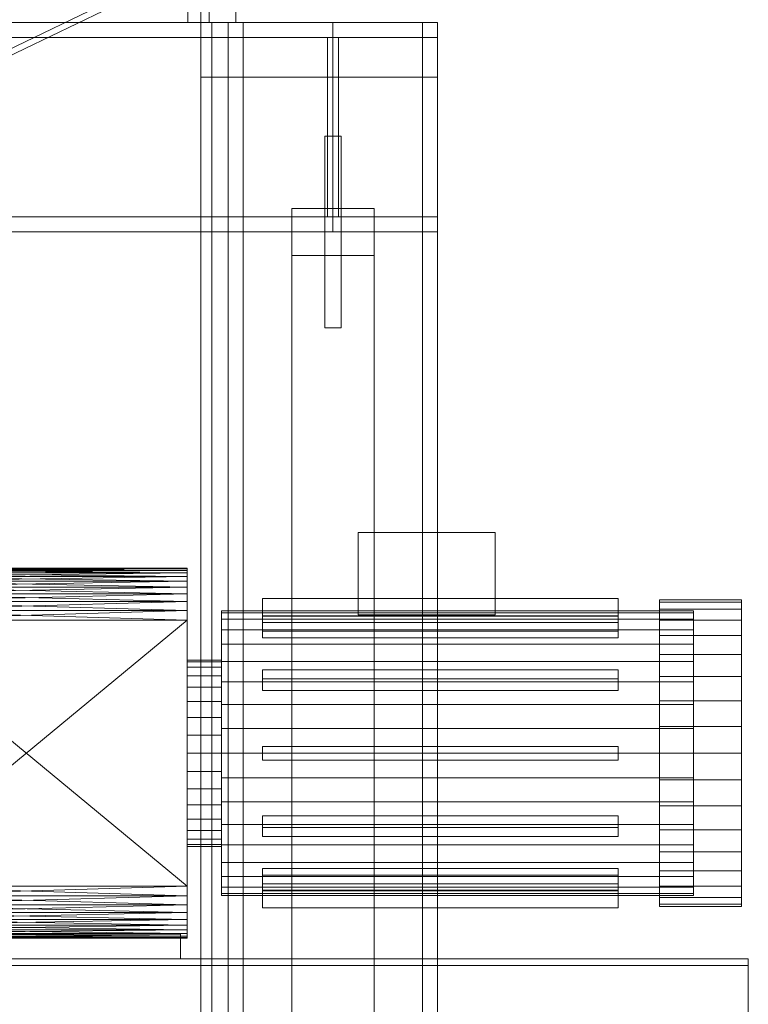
# Model space of a CAD drawing. Header units: millimetres. Extents: x -1970 to 61924, y -58230 to 6847.
# Tile 336 of 656: x 1593 to 2125, y -33417 to -32698. Entities that reach past the tile are written whole.
import ezdxf

# ---------------------------------------------------------------- set-up
doc = ezdxf.new("R2010")
doc.units = ezdxf.units.MM
for name, color, linetype, lineweight in [('COTAS_O', 1, 'Continuous', 0), ('frontal_C03', 7, 'Continuous', 0), ('frontal_secador', 7, 'Continuous', 0), ('frontal_tolva', 7, 'Continuous', 0)]:
    doc.layers.add(name, color=color, linetype=linetype, lineweight=lineweight)
doc.dimstyles.new('R19_100', dxfattribs={"dimtxt": 250, "dimasz": 150, "dimexe": 150, "dimexo": 80, "dimgap": 100, "dimtad": 1, "dimtih": 1, "dimtoh": 1, "dimdsep": 46, "dimcen": 0.09, "dimadec": 0, "dimazin": 0, "dimtfac": 1, "dimtdec": 4, "dimtofl": 0, "dimtmove": 0, "dimatfit": 3, "dimfxl": 1, "dimtolj": 1, "dimtzin": 0, "dimarcsym": 0})

# ---------------------------------------------------------------- blocks, each defined once
blk = doc.blocks.new('DIM_R26_46')
at = {"layer": 'COTAS_O'}
for p, q in [((-1725, -33700), (-1575, -33655)), ((1725, -33700), (1575, -33655)), ((-1725, -34400), (-1725, -33700)), ((-1725, -33700), (1725, -33700)), ((-1725, -33700), (-1575, -33745)), ((1725, -33700), (1575, -33745)), ((1725, -34400), (1725, -33700))]:
    blk.add_line(p, q, dxfattribs=at)
blk.add_text('3450 O', height=250, dxfattribs=at).set_placement((0, -33600))

msp = doc.modelspace()

# ---------------------------------------------------------------- linework, layer by layer
at = {"layer": 'frontal_C03'}
for p, q in [((1484.868, -32767.841), (1752.368, -32639.213)), ((1484.868, -32772.782), (1752.368, -32644.153))]:
    msp.add_line(p, q, dxfattribs=at)
at = {"layer": 'frontal_secador'}
for p, q in [((1840, -33072.5), (1940, -33072.5)), ((1840, -33132.5), (1840, -33072.5)), ((1940, -33132.5), (1940, -33072.5)), ((1715, -33098.88), (1480, -33098.5)), ((1715, -33098.5), (1480, -33098.5)), ((1715, -33098.5), (1480, -33098.88)), ((1715, -33100.02), (1715, -33098.5)), ((1715, -33098.5), (1715, -33098.88)), ((1715, -33104.58), (1715, -33098.5)), ((1715, -33098.5), (1715, -33101.92)), ((1715, -33122.82), (1715, -33098.5)), ((1715, -33098.5), (1715, -33117.12)), ((1715, -33359), (1715, -33098.5)), ((1715, -33098.5), (1715, -33354.82)), ((1715, -33100.02), (1480, -33098.88)), ((1715, -33098.88), (1480, -33098.88)), ((1715, -33098.88), (1480, -33100.02)), ((1715, -33101.92), (1480, -33100.02)), ((1715, -33100.02), (1480, -33100.02)), ((1715, -33100.02), (1480, -33101.92)), ((1715, -33104.58), (1480, -33101.92)), ((1715, -33101.92), (1480, -33101.92)), ((1715, -33101.92), (1480, -33104.58)), ((1715, -33108), (1480, -33104.58)), ((1715, -33104.58), (1480, -33104.58)), ((1715, -33104.58), (1480, -33108)), ((1715, -33098.88), (1715, -33100.02)), ((1715, -33098.88), (1715, -33101.92)), ((1715, -33104.58), (1715, -33100.02)), ((1715, -33100.02), (1715, -33101.92)), ((1715, -33101.92), (1715, -33104.58)), ((1715, -33101.92), (1715, -33108)), ((1715, -33101.92), (1715, -33117.12)), ((1715, -33112.18), (1715, -33104.58)), ((1715, -33104.58), (1715, -33108)), ((1715, -33122.82), (1715, -33104.58)), ((1715, -33112.18), (1480, -33108)), ((1715, -33108), (1480, -33108)), ((1715, -33108), (1480, -33112.18)), ((1715, -33117.12), (1480, -33112.18)), ((1715, -33112.18), (1480, -33112.18)), ((1715, -33112.18), (1480, -33117.12)), ((1715, -33108), (1715, -33112.18)), ((1715, -33108), (1715, -33117.12)), ((1715, -33122.82), (1715, -33112.18)), ((1715, -33112.18), (1715, -33117.12)), ((1715, -33122.82), (1480, -33117.12)), ((1715, -33117.12), (1480, -33117.12)), ((1715, -33117.12), (1480, -33122.82)), ((1715, -33117.12), (1715, -33122.82)), ((1715, -33117.12), (1715, -33129.28)), ((1715, -33117.12), (1715, -33330.5)), ((1715, -33117.12), (1715, -33354.82)), ((1715, -33129.28), (1480, -33122.82)), ((1715, -33122.82), (1480, -33122.82)), ((1715, -33122.82), (1480, -33129.28)), ((1715, -33136.5), (1715, -33122.82)), ((1715, -33122.82), (1715, -33129.28)), ((1715, -33337.72), (1715, -33122.82)), ((1715, -33359), (1715, -33122.82)), ((2030, -33120.5), (1770, -33120.5)), ((1770, -33120.5), (1770, -33133.5)), ((2030, -33133.5), (2030, -33120.5)), ((2060, -33123.202), (2060, -33121.5)), ((2120, -33121.5), (2060, -33121.5)), ((2060, -33128.254), (2060, -33123.202)), ((2120, -33123.202), (2060, -33123.202)), ((2120, -33123.202), (2120, -33121.5)), ((2120, -33128.254), (2120, -33123.202)), ((1715, -33136.5), (1480, -33129.28)), ((1715, -33129.28), (1480, -33129.28)), ((1715, -33129.28), (1480, -33136.5)), ((1715, -33129.28), (1715, -33136.5)), ((1715, -33129.28), (1715, -33330.5)), ((1740, -33131.08), (1740, -33129.5)), ((2085, -33129.5), (1740, -33129.5)), ((1740, -33135.772), (1740, -33131.08)), ((2085, -33131.08), (1740, -33131.08)), ((1770, -33144.397), (1770, -33133.139)), ((1770, -33133.139), (2030, -33133.139)), ((1770, -33138.139), (1770, -33133.139)), ((1770, -33133.5), (2030, -33133.5)), ((1840, -33132.5), (1940, -33132.5)), ((2030, -33133.139), (2030, -33144.397)), ((2030, -33133.139), (2030, -33138.139)), ((2060, -33136.505), (2060, -33128.254)), ((2120, -33128.254), (2060, -33128.254)), ((2085, -33131.08), (2085, -33129.5)), ((2085, -33135.772), (2085, -33131.08)), ((2120, -33136.505), (2120, -33128.254)), ((1715, -33330.5), (1480, -33136.5)), ((1715, -33136.5), (1480, -33136.5)), ((1715, -33136.5), (1480, -33330.5)), ((1715, -33337.72), (1715, -33136.5)), ((1715, -33136.5), (1715, -33330.5)), ((1740, -33143.433), (1740, -33135.772)), ((2085, -33135.772), (1740, -33135.772)), ((2030, -33138.139), (1770, -33138.139)), ((1770, -33138.139), (1770, -33149.397)), ((2030, -33149.397), (2030, -33138.139)), ((2060, -33147.703), (2060, -33136.505)), ((2120, -33136.505), (2060, -33136.505)), ((2085, -33143.433), (2085, -33135.772)), ((2120, -33147.703), (2120, -33136.505)), ((1740, -33153.831), (1740, -33143.433)), ((2085, -33143.433), (1740, -33143.433)), ((2030, -33144.397), (1770, -33144.397)), ((1770, -33144.397), (1770, -33149.397)), ((2030, -33149.397), (2030, -33144.397)), ((2060, -33161.508), (2060, -33147.703)), ((2120, -33147.703), (2060, -33147.703)), ((2085, -33153.831), (2085, -33143.433)), ((2120, -33161.508), (2120, -33147.703)), ((1740, -33166.65), (1740, -33153.831)), ((2085, -33153.831), (1740, -33153.831)), ((1770, -33149.397), (2030, -33149.397)), ((2085, -33166.65), (2085, -33153.831)), ((2060, -33177.5), (2060, -33161.508)), ((2120, -33161.508), (2060, -33161.508)), ((2120, -33177.5), (2120, -33161.508)), ((1715, -33166.807), (1715, -33165.5)), ((1740, -33165.5), (1715, -33165.5)), ((1715, -33170.676), (1715, -33166.807)), ((1740, -33166.807), (1715, -33166.807)), ((1740, -33166.807), (1740, -33165.5)), ((1740, -33181.5), (1740, -33166.65)), ((2085, -33166.65), (1740, -33166.65)), ((1740, -33170.676), (1740, -33166.807)), ((2085, -33181.5), (2085, -33166.65)), ((1715, -33176.96), (1715, -33170.676)), ((1740, -33170.676), (1715, -33170.676)), ((1715, -33185.417), (1715, -33176.96)), ((1740, -33176.96), (1715, -33176.96)), ((1740, -33176.96), (1740, -33170.676)), ((1740, -33185.417), (1740, -33176.96)), ((1770, -33179.17), (1770, -33172.67)), ((1770, -33172.67), (2030, -33172.67)), ((1770, -33181.33), (1770, -33172.67)), ((2030, -33172.67), (2030, -33179.17)), ((2030, -33172.67), (2030, -33181.33)), ((2060, -33195.194), (2060, -33177.5)), ((2120, -33177.5), (2060, -33177.5)), ((2120, -33195.194), (2120, -33177.5)), ((1740, -33197.93), (1740, -33181.5)), ((2085, -33181.5), (1740, -33181.5)), ((2030, -33179.17), (1770, -33179.17)), ((1770, -33179.17), (1770, -33187.83)), ((2030, -33181.33), (1770, -33181.33)), ((1770, -33181.33), (1770, -33187.83)), ((2030, -33187.83), (2030, -33179.17)), ((2030, -33187.83), (2030, -33181.33)), ((2085, -33197.93), (2085, -33181.5)), ((1715, -33195.721), (1715, -33185.417)), ((1740, -33185.417), (1715, -33185.417)), ((1740, -33195.721), (1740, -33185.417)), ((1770, -33187.83), (2030, -33187.83)), ((1715, -33207.478), (1715, -33195.721)), ((1740, -33195.721), (1715, -33195.721)), ((1740, -33207.478), (1740, -33195.721)), ((1740, -33215.441), (1740, -33197.93)), ((2085, -33197.93), (1740, -33197.93)), ((2060, -33214.051), (2060, -33195.194)), ((2120, -33195.194), (2060, -33195.194)), ((2085, -33215.441), (2085, -33197.93)), ((2120, -33214.051), (2120, -33195.194)), ((1715, -33220.234), (1715, -33207.478)), ((1740, -33207.478), (1715, -33207.478)), ((1740, -33220.234), (1740, -33207.478)), ((1715, -33233.5), (1715, -33220.234)), ((1740, -33220.234), (1715, -33220.234)), ((1740, -33233.5), (1740, -33215.441)), ((2085, -33215.441), (1740, -33215.441)), ((1740, -33233.5), (1740, -33220.234)), ((2060, -33233.5), (2060, -33214.051)), ((2120, -33214.051), (2060, -33214.051)), ((2085, -33233.5), (2085, -33215.441)), ((2120, -33233.5), (2120, -33214.051)), ((1715, -33233.5), (1715, -33246.766)), ((1715, -33233.5), (1740, -33233.5)), ((1740, -33233.5), (1740, -33251.559)), ((1740, -33233.5), (2085, -33233.5)), ((1740, -33246.766), (1740, -33233.5)), ((1770, -33228.5), (2030, -33228.5)), ((1770, -33238.5), (1770, -33228.5)), ((2030, -33238.5), (2030, -33228.5)), ((2060, -33233.5), (2060, -33252.949)), ((2060, -33233.5), (2120, -33233.5)), ((2085, -33251.559), (2085, -33233.5)), ((2120, -33252.949), (2120, -33233.5)), ((1770, -33238.5), (2030, -33238.5)), ((1715, -33246.766), (1715, -33259.522)), ((1740, -33246.766), (1715, -33246.766)), ((1740, -33246.766), (1740, -33259.522)), ((1740, -33251.559), (1740, -33269.07)), ((2085, -33251.559), (1740, -33251.559)), ((2060, -33252.949), (2060, -33271.806)), ((2120, -33252.949), (2060, -33252.949)), ((2085, -33251.559), (2085, -33269.07)), ((2120, -33252.949), (2120, -33271.806)), ((1715, -33259.522), (1715, -33271.279)), ((1740, -33259.522), (1715, -33259.522)), ((1740, -33259.522), (1740, -33271.279)), ((1740, -33269.07), (1740, -33285.5)), ((2085, -33269.07), (1740, -33269.07)), ((2085, -33269.07), (2085, -33285.5)), ((1715, -33271.279), (1715, -33281.583)), ((1740, -33271.279), (1715, -33271.279)), ((1740, -33271.279), (1740, -33281.583)), ((2060, -33271.806), (2060, -33289.5)), ((2120, -33271.806), (2060, -33271.806)), ((2120, -33271.806), (2120, -33289.5)), ((1715, -33281.583), (1715, -33290.04)), ((1740, -33281.583), (1715, -33281.583)), ((1740, -33281.583), (1740, -33290.04)), ((1740, -33285.5), (1740, -33300.35)), ((2085, -33285.5), (1740, -33285.5)), ((1770, -33279.17), (2030, -33279.17)), ((1770, -33285.67), (1770, -33279.17)), ((1770, -33287.83), (1770, -33279.17)), ((2030, -33279.17), (2030, -33285.67)), ((2030, -33279.17), (2030, -33287.83)), ((2085, -33285.5), (2085, -33300.35)), ((1715, -33290.04), (1715, -33296.324)), ((1740, -33290.04), (1715, -33290.04)), ((1740, -33290.04), (1740, -33296.324)), ((2030, -33285.67), (1770, -33285.67)), ((1770, -33285.67), (1770, -33294.33)), ((1770, -33287.83), (1770, -33294.33)), ((2030, -33287.83), (1770, -33287.83)), ((2030, -33294.33), (2030, -33285.67)), ((2030, -33294.33), (2030, -33287.83)), ((2060, -33289.5), (2060, -33305.492)), ((2120, -33289.5), (2060, -33289.5)), ((2120, -33289.5), (2120, -33305.492)), ((1715, -33296.324), (1715, -33300.193)), ((1740, -33296.324), (1715, -33296.324)), ((1740, -33296.324), (1740, -33300.193)), ((1770, -33294.33), (2030, -33294.33)), ((1715, -33300.193), (1715, -33301.5)), ((1740, -33300.193), (1715, -33300.193)), ((1740, -33301.5), (1715, -33301.5)), ((1740, -33300.193), (1740, -33301.5)), ((1740, -33300.35), (1740, -33313.169)), ((2085, -33300.35), (1740, -33300.35)), ((2060, -33305.492), (2060, -33319.297)), ((2120, -33305.492), (2060, -33305.492)), ((2085, -33300.35), (2085, -33313.169)), ((2120, -33305.492), (2120, -33319.297)), ((1740, -33313.169), (1740, -33323.567)), ((2085, -33313.169), (1740, -33313.169)), ((2085, -33313.169), (2085, -33323.567)), ((1770, -33317.603), (2030, -33317.603)), ((1770, -33328.861), (1770, -33317.603)), ((1770, -33322.603), (1770, -33317.603)), ((2030, -33317.603), (2030, -33328.861)), ((2030, -33317.603), (2030, -33322.603)), ((2060, -33319.297), (2060, -33330.495)), ((2120, -33319.297), (2060, -33319.297)), ((2120, -33319.297), (2120, -33330.495)), ((1740, -33323.567), (1740, -33331.228)), ((2085, -33323.567), (1740, -33323.567)), ((1770, -33322.603), (1770, -33333.861)), ((2030, -33322.603), (1770, -33322.603)), ((2030, -33333.861), (2030, -33322.603)), ((2085, -33323.567), (2085, -33331.228)), ((1715, -33337.72), (1480, -33330.5)), ((1715, -33330.5), (1480, -33330.5)), ((1715, -33330.5), (1480, -33337.72)), ((1715, -33330.5), (1715, -33337.72)), ((1715, -33330.5), (1715, -33344.18)), ((1715, -33330.5), (1715, -33354.82)), ((1740, -33331.228), (1740, -33335.92)), ((2085, -33331.228), (1740, -33331.228)), ((1740, -33335.92), (1740, -33337.5)), ((2085, -33335.92), (1740, -33335.92)), ((2030, -33328.861), (1770, -33328.861)), ((1770, -33328.861), (1770, -33333.861)), ((1770, -33333.5), (2030, -33333.5)), ((1770, -33346.5), (1770, -33333.5)), ((1770, -33333.861), (2030, -33333.861)), ((2030, -33333.861), (2030, -33328.861)), ((2030, -33333.5), (2030, -33346.5)), ((2060, -33330.495), (2060, -33338.746)), ((2120, -33330.495), (2060, -33330.495)), ((2085, -33331.228), (2085, -33335.92)), ((2085, -33335.92), (2085, -33337.5)), ((2120, -33330.495), (2120, -33338.746)), ((1715, -33344.18), (1480, -33337.72)), ((1715, -33337.72), (1480, -33337.72)), ((1715, -33337.72), (1480, -33344.18)), ((1715, -33349.88), (1715, -33337.72)), ((1715, -33337.72), (1715, -33344.18)), ((1715, -33359), (1715, -33337.72)), ((2085, -33337.5), (1740, -33337.5)), ((2060, -33338.746), (2060, -33343.798)), ((2120, -33338.746), (2060, -33338.746)), ((2120, -33338.746), (2120, -33343.798)), ((1715, -33349.88), (1480, -33344.18)), ((1715, -33344.18), (1480, -33344.18)), ((1715, -33344.18), (1480, -33349.88)), ((1715, -33354.82), (1480, -33349.88)), ((1715, -33349.88), (1480, -33349.88)), ((1715, -33349.88), (1480, -33354.82)), ((1715, -33344.18), (1715, -33349.88)), ((1715, -33344.18), (1715, -33354.82)), ((1715, -33359), (1715, -33349.88)), ((1715, -33349.88), (1715, -33354.82)), ((2030, -33346.5), (1770, -33346.5)), ((2060, -33343.798), (2060, -33345.5)), ((2120, -33343.798), (2060, -33343.798)), ((2120, -33345.5), (2060, -33345.5)), ((2120, -33343.798), (2120, -33345.5)), ((1715, -33359), (1480, -33354.82)), ((1715, -33354.82), (1480, -33354.82)), ((1715, -33354.82), (1480, -33359)), ((1715, -33354.82), (1715, -33359)), ((1715, -33354.82), (1715, -33362.42)), ((1715, -33354.82), (1715, -33366.98)), ((1715, -33362.42), (1480, -33359)), ((1715, -33359), (1480, -33359)), ((1715, -33359), (1480, -33362.42)), ((1715, -33365.08), (1480, -33362.42)), ((1715, -33362.42), (1480, -33362.42)), ((1715, -33362.42), (1480, -33365.08)), ((1715, -33365.08), (1715, -33359)), ((1715, -33359), (1715, -33362.42)), ((1715, -33368.12), (1715, -33359)), ((1715, -33366.98), (1715, -33359)), ((1715, -33362.42), (1715, -33365.08)), ((1715, -33362.42), (1715, -33366.98)), ((1440, -33365.5), (1710, -33365.5)), ((1715, -33366.98), (1480, -33365.08)), ((1715, -33365.08), (1480, -33365.08)), ((1715, -33365.08), (1480, -33366.98)), ((1715, -33368.12), (1480, -33366.98)), ((1715, -33366.98), (1480, -33366.98)), ((1715, -33366.98), (1480, -33368.12)), ((1715, -33368.5), (1480, -33368.12)), ((1715, -33368.12), (1480, -33368.12)), ((1715, -33368.12), (1480, -33368.5)), ((1480, -33368.5), (1715, -33368.5)), ((1710, -33383.5), (1710, -33365.5)), ((1715, -33368.12), (1715, -33365.08)), ((1715, -33365.08), (1715, -33366.98)), ((1715, -33366.98), (1715, -33368.5)), ((1715, -33368.12), (1715, -33366.98)), ((1715, -33368.5), (1715, -33368.12)), ((1325, -33383.5), (2125, -33383.5)), ((1440, -33383.5), (1710, -33383.5)), ((2125, -33388.5), (2125, -33383.5)), ((1325, -33388.5), (2125, -33388.5)), ((2125, -33438.5), (2125, -33388.5))]:
    msp.add_line(p, q, dxfattribs=at)
at = {"layer": 'frontal_tolva'}
for p, q in [((1725, -31700), (1725, -32700)), ((1731, -32700), (1731, -31700)), ((1715.5, -32700), (1715.5, -31730)), ((1750.5, -32700), (1750.5, -31730)), ((-1821.5, -32700), (1821.5, -32700)), ((-1725, -32700), (1725, -32700)), ((1750.5, -32700), (1715.5, -32700)), ((1725, -32700), (1725, -33600)), ((1725, -32700), (1733, -32700)), ((1725, -32700), (1731, -32700)), ((1725, -32700), (1898, -32700)), ((1725, -32700), (1725, -32740)), ((1733, -33600), (1733, -32700)), ((1745, -35980), (1745, -32700)), ((1745, -32700), (1756, -32700)), ((1745, -32700), (1898, -32700)), ((1745, -32711), (1745, -32700)), ((1756, -35980), (1756, -32700)), ((1756, -32700), (1887, -32700)), ((1821.5, -32711), (1821.5, -32700)), ((1887, -35980), (1887, -32700)), ((1887, -32700), (1898, -32700)), ((1898, -35980), (1898, -32700)), ((1898, -32711), (1898, -32700)), ((1898, -32740), (1898, -32700)), ((-1821.5, -32711), (1821.5, -32711)), ((1745, -32711), (1898, -32711)), ((1817.5, -32711), (1825.5, -32711)), ((1817.5, -32842), (1817.5, -32711)), ((1821.5, -32842), (1821.5, -32711)), ((1825.5, -32842), (1825.5, -32711)), ((1725, -32740), (1898, -32740)), ((1815.5, -32783), (1827.5, -32783)), ((1815.5, -32923), (1815.5, -32783)), ((1827.5, -32923), (1827.5, -32783)), ((1791.5, -34332.806), (1791.5, -32835.806)), ((1791.5, -32835.806), (1851.5, -32835.806)), ((1791.5, -32870.194), (1791.5, -32835.806)), ((1851.5, -32835.806), (1851.5, -34332.806)), ((1851.5, -32835.806), (1851.5, -32870.194)), ((-1821.5, -32842), (1821.5, -32842)), ((1745, -32842), (1898, -32842)), ((1745, -32853), (1745, -32842)), ((1817.5, -32842), (1825.5, -32842)), ((1821.5, -32853), (1821.5, -32842)), ((1898, -32853), (1898, -32842)), ((-1821.5, -32853), (1821.5, -32853)), ((1745, -32853), (1898, -32853)), ((1851.5, -32870.194), (1791.5, -32870.194)), ((1791.5, -32870.194), (1791.5, -34367.194)), ((1851.5, -34367.194), (1851.5, -32870.194)), ((1815.5, -32923), (1827.5, -32923))]:
    msp.add_line(p, q, dxfattribs=at)

# ---------------------------------------------------------------- dimensions: what is measured, and where the dimension line sits
at = {"layer": 'COTAS_O'}
dim = msp.add_aligned_dim(p1=(-1725, -34400), p2=(1725, -34400), distance=700, text='<> O', dimstyle='R19_100', dxfattribs=at)
dim.commit()
dim.dimension.update_dxf_attribs({"geometry": 'DIM_R26_46', "text_midpoint": (0, -33700)})

doc.saveas('drawing.dxf')
